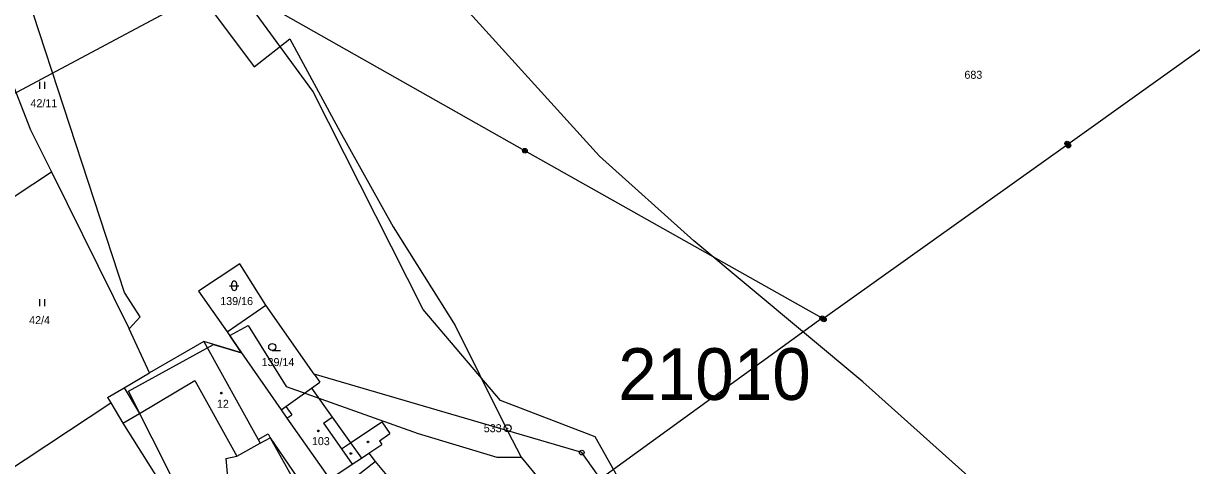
# Model space of a CAD drawing. Extents: x -725765 to -723182, y -1052705 to -1049154.
# Drawn here: x -724740.7 to -724492.6, y -1050608.8 to -1050514.7 of the extents above; entities that cross this region are included whole.
import ezdxf

# ---------------------------------------------------------------- set-up
doc = ezdxf.new("R2010")
doc.units = 0
for name, color, linetype in [('Vrstva 1', 7, 'Continuous'), ('Vrstva 12', 7, 'Continuous'), ('Vrstva 17', 7, 'Continuous'), ('Vrstva 18', 7, 'Continuous'), ('Vrstva 19', 7, 'Continuous'), ('Vrstva 25', 7, 'Continuous'), ('Vrstva 4', 7, 'Continuous'), ('Vrstva 52', 7, 'Continuous'), ('Vrstva 53', 7, 'Continuous')]:
    doc.layers.add(name, color=color, linetype=linetype)

msp = doc.modelspace()

# ---------------------------------------------------------------- linework, layer by layer
at = {"layer": 'Vrstva 1'}
for points in [[(-724679.25, -1050529.13), (-724696.55, -1050505.45)], [(-724719.27, -1050572.01), (-724738.58, -1050512.81)], [(-724747.39, -1050516.61), (-724739.21, -1050537.34)], [(-724655.83, -1050575.6), (-724679.25, -1050529.13)], [(-724739.21, -1050537.34), (-724734.78, -1050546.31)], [(-724763.01, -1050564.95), (-724734.78, -1050546.31)], [(-724734.78, -1050546.31), (-724718.3, -1050579.69)], [(-724694.77, -1050565.86), (-724703.52, -1050571.71)], [(-724689.26, -1050574.67), (-724694.77, -1050565.86)], [(-724715.92, -1050577.15), (-724719.27, -1050572.01)], [(-724703.52, -1050571.71), (-724697.48, -1050580.35)], [(-724697.48, -1050580.35), (-724689.26, -1050574.67)], [(-724678.96, -1050589.32), (-724689.26, -1050574.67)], [(-724718.3, -1050579.69), (-724715.92, -1050577.15)], [(-724639.4, -1050594.97), (-724655.83, -1050575.6)], [(-724713.93, -1050589.07), (-724718.3, -1050579.69)], [(-724697.48, -1050580.35), (-724694.38, -1050584.78)], [(-724702.42, -1050582.42), (-724713.93, -1050589.07)], [(-724702.42, -1050582.42), (-724690.87, -1050603.24)], [(-724694.38, -1050584.78), (-724702.42, -1050582.42)], [(-724694.38, -1050584.78), (-724685.97, -1050596.95)], [(-724719.31, -1050592.23), (-724713.93, -1050589.07)], [(-724678.96, -1050589.32), (-724677.75, -1050591.04)], [(-724622.11, -1050606.03), (-724678.96, -1050589.32)], [(-724679.51, -1050592.36), (-724677.75, -1050591.04)], [(-724722.85, -1050594.3), (-724719.31, -1050592.23)], [(-724722.85, -1050594.3), (-724722.19, -1050595.42)], [(-724684.97, -1050596.24), (-724679.51, -1050592.36)], [(-724679.51, -1050592.36), (-724675.16, -1050598.48)], [(-724749.44, -1050613.49), (-724722.19, -1050595.42)], [(-724722.19, -1050595.42), (-724719.62, -1050599.77)], [(-724685.97, -1050596.95), (-724684.97, -1050596.24)], [(-724685.97, -1050596.95), (-724684.74, -1050598.72)], [(-724619.3, -1050602.68), (-724639.4, -1050594.97)], [(-724684.74, -1050598.72), (-724675.63, -1050611.7)], [(-724675.16, -1050598.48), (-724671.25, -1050603.98)], [(-724719.62, -1050599.77), (-724706.91, -1050619.94)], [(-724695.41, -1050606.81), (-724690.42, -1050604.05)], [(-724690.87, -1050603.24), (-724690.42, -1050604.05)], [(-724690.42, -1050604.05), (-724688.31, -1050602.88)], [(-724688.31, -1050602.88), (-724678.82, -1050616.82)], [(-724671.25, -1050603.98), (-724668.94, -1050607.23)], [(-724605.98, -1050626.34), (-724619.3, -1050602.68)], [(-724697.72, -1050607.31), (-724695.41, -1050606.81)], [(-724612.36, -1050619.85), (-724622.11, -1050606.03)], [(-724697.72, -1050607.31), (-724697.04, -1050615.34)], [(-724675.63, -1050611.7), (-724670.87, -1050608.53)], [(-724670.87, -1050608.53), (-724668.94, -1050607.23)]]:
    msp.add_lwpolyline(points, dxfattribs=at)
at = {"layer": 'Vrstva 12'}
for points in [[(-724890.28, -1050608.5), (-724697.93, -1050505.7)], [(-724634.2, -1050541.81), (-724697.93, -1050505.7)], [(-724469.91, -1050505.39), (-724518.86, -1050540.51)], [(-724571.02, -1050577.44), (-724634.2, -1050541.81)], [(-724518.86, -1050540.51), (-724570.85, -1050577.58)], [(-724518.98, -1050540.29), (-724518.74, -1050540.73)], [(-724571.02, -1050577.44), (-724616.91, -1050610.74)], [(-724571.02, -1050577.44), (-724570.67, -1050577.72)]]:
    msp.add_lwpolyline(points, dxfattribs=at)
at = {"layer": 'Vrstva 25'}
for points in [[(-724737.23, -1050528.66), (-724737.23, -1050527.16)], [(-724736.19, -1050528.66), (-724736.19, -1050527.16)], [(-724696.94, -1050570.55), (-724694.94, -1050570.55)], [(-724696.44, -1050571.05), (-724696.44, -1050570.05)], [(-724695.44, -1050570.05), (-724695.44, -1050571.05)], [(-724737.23, -1050574.9), (-724737.23, -1050573.4)], [(-724736.19, -1050574.9), (-724736.19, -1050573.4)], [(-724687.88, -1050584.32), (-724686.13, -1050584.32)]]:
    msp.add_lwpolyline(points, dxfattribs=at)
for centre, radius in [((-724518.98, -1050540.29), 0.5), ((-724634.2, -1050541.81), 0.5), ((-724634.2, -1050541.81), 0.3), ((-724634.2, -1050541.81), 0.15), ((-724518.98, -1050540.29), 0.3), ((-724518.74, -1050540.73), 0.5), ((-724518.98, -1050540.29), 0.15), ((-724518.74, -1050540.73), 0.3), ((-724518.74, -1050540.73), 0.15), ((-724571.02, -1050577.44), 0.5), ((-724571.02, -1050577.44), 0.3), ((-724570.67, -1050577.72), 0.5), ((-724571.02, -1050577.44), 0.15), ((-724570.67, -1050577.72), 0.3), ((-724570.67, -1050577.72), 0.15), ((-724687.88, -1050583.57), 0.75), ((-724698.68, -1050593.38), 0.175), ((-724678.07, -1050601.42), 0.175), ((-724637.85, -1050600.85), 0.75), ((-724637.85, -1050600.85), 0.032), ((-724667.52, -1050603.76), 0.175), ((-724671.16, -1050606.23), 0.175), ((-724622.11, -1050606.03), 0.5), ((-724622.11, -1050606.03), 0.032)]:
    msp.add_circle(centre, radius, dxfattribs=at)
for centre, start, end in [((-724695.94, -1050570.05), 0.101, 180.0014), ((-724695.94, -1050571.05), 180.1024, 0.0029)]:
    msp.add_arc(centre, 0.5, start, end, dxfattribs=at)
at = {"layer": 'Vrstva 4'}
for points in [[(-724716.09, -1050597.69), (-724704.33, -1050590.73)], [(-724704.33, -1050590.73), (-724695.41, -1050606.81)], [(-724719.31, -1050592.23), (-724716.09, -1050597.69)], [(-724684.97, -1050596.24), (-724683.71, -1050598)], [(-724719.62, -1050599.77), (-724716.09, -1050597.69)], [(-724684.74, -1050598.72), (-724683.71, -1050598)], [(-724676.97, -1050599.77), (-724675.16, -1050598.48)], [(-724671.25, -1050603.98), (-724664.57, -1050599.5)], [(-724664.57, -1050599.5), (-724662.9, -1050602)], [(-724676.97, -1050599.77), (-724673.15, -1050605.25)], [(-724690.87, -1050603.24), (-724688.76, -1050602.07)], [(-724688.76, -1050602.07), (-724688.31, -1050602.88)], [(-724688.31, -1050602.88), (-724680.43, -1050617.04)], [(-724673.15, -1050605.25), (-724671.25, -1050603.98)], [(-724667.38, -1050606.17), (-724664.6, -1050604.3)], [(-724665.12, -1050603.56), (-724662.9, -1050602)], [(-724665.12, -1050603.56), (-724664.6, -1050604.3)], [(-724673.15, -1050605.25), (-724670.87, -1050608.53)], [(-724668.94, -1050607.23), (-724667.38, -1050606.17)], [(-724667.38, -1050606.17), (-724665.98, -1050607.91)], [(-724673.83, -1050614.01), (-724665.98, -1050607.91)], [(-724665.98, -1050607.91), (-724663.55, -1050610.92)]]:
    msp.add_lwpolyline(points, dxfattribs=at)
at = {"layer": 'Vrstva 52'}
for points in [[(-724814.63, -1050317), (-724814.31, -1050319), (-724809.69, -1050358), (-724806.69, -1050373), (-724803.88, -1050385), (-724793.69, -1050402), (-724778.88, -1050426), (-724763.19, -1050446), (-724747.38, -1050458), (-724728.63, -1050478), (-724711.63, -1050498), (-724701.38, -1050511), (-724691.69, -1050524), (-724684.13, -1050518), (-724673.88, -1050537), (-724662.19, -1050558), (-724649, -1050579), (-724638.63, -1050600), (-724637.91, -1050601.39), (-724635, -1050607)], [(-724506.66, -1050694.97), (-724493.31, -1050690), (-724485.63, -1050684), (-724481.81, -1050678), (-724483.13, -1050666), (-724485.63, -1050658), (-724492.69, -1050650), (-724527.88, -1050622), (-724562.38, -1050591), (-724598.31, -1050561), (-724618.38, -1050543), (-724647.31, -1050511), (-724667.69, -1050488), (-724701.63, -1050439), (-724731.38, -1050405), (-724752.5, -1050382), (-724783.31, -1050351), (-724814.63, -1050317)], [(-724703.52, -1050571.71), (-724697.48, -1050580.35), (-724689.26, -1050574.67), (-724694.77, -1050565.86), (-724703.52, -1050571.71)], [(-724690.68, -1050632.92), (-724698.81, -1050625), (-724708.38, -1050613), (-724718.38, -1050593), (-724700.32, -1050583.04), (-724694.38, -1050584.78), (-724696.91, -1050581.16), (-724693, -1050579), (-724684.88, -1050592), (-724656.88, -1050602), (-724640.13, -1050607), (-724635, -1050607)], [(-724635, -1050607), (-724621.88, -1050623), (-724604.38, -1050635.29), (-724595.76, -1050642.91), (-724580.19, -1050651.18), (-724575.88, -1050654), (-724559.88, -1050664), (-724550.57, -1050672.47)]]:
    msp.add_lwpolyline(points, dxfattribs=at)

# ---------------------------------------------------------------- texts
at = {"layer": 'Vrstva 17'}
msp.add_text('533', height=1.7, dxfattribs=at).set_placement((-724642.93, -1050601.7))
at = {"layer": 'Vrstva 18'}
for s, p in [('683', (-724540.82, -1050526.51)), ('42/11', (-724739.23, -1050532.56)), ('139/16', (-724698.91, -1050574.65)), ('42/4', (-724739.51, -1050578.71)), ('139/14', (-724690.13, -1050587.63))]:
    msp.add_text(s, height=1.7, dxfattribs=at).set_placement(p)
at = {"layer": 'Vrstva 19'}
for s, p in [('12', (-724699.62, -1050596.51)), ('103', (-724679.44, -1050604.45))]:
    msp.add_text(s, height=1.7, dxfattribs=at).set_placement(p)
at = {"layer": 'Vrstva 53'}
msp.add_text('21010', height=11, dxfattribs=at).set_placement((-724614.37, -1050594.83))

doc.saveas('drawing.dxf')
